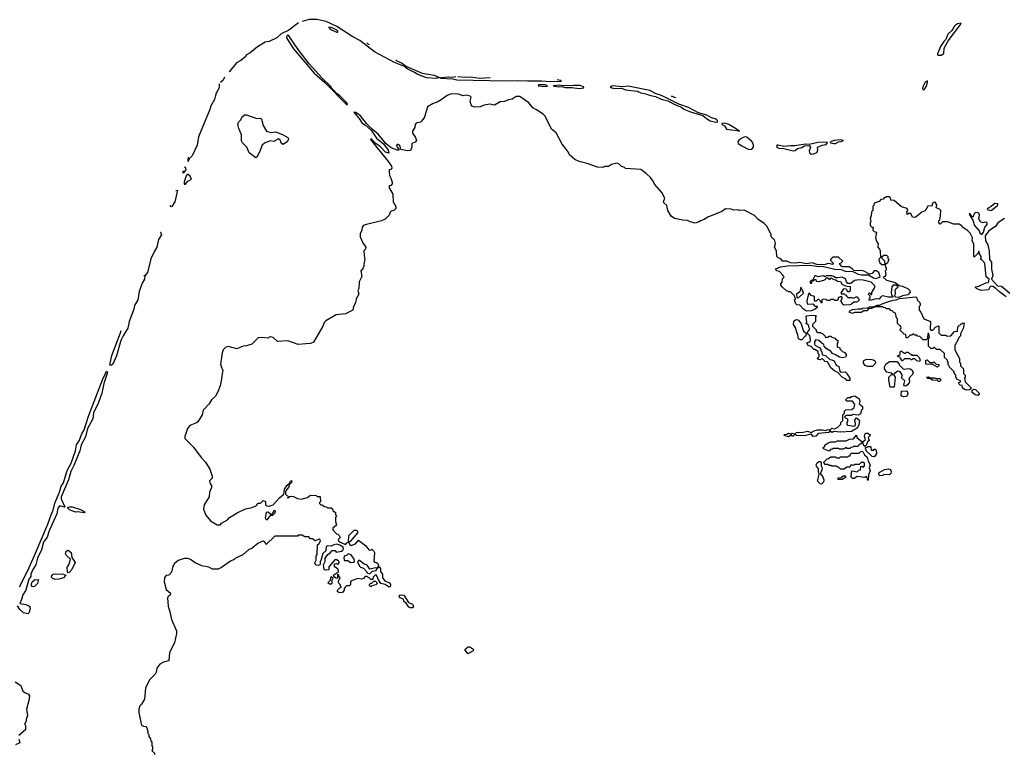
# Model space of a CAD drawing. Extents: x 2386423 to 2568864, y 578392 to 761999.
# Tile 290 of 454: x 2457830 to 2468274, y 745155 to 752938. Entities that reach past the tile are written whole.
import ezdxf

# ---------------------------------------------------------------- set-up
doc = ezdxf.new("R2010")
doc.units = 0

msp = doc.modelspace()

# ---------------------------------------------------------------- linework, layer by layer
at = {"layer": '0CON05XD'}
for points in [[(2460788, 752906), (2460685, 752825), (2460602, 752788), (2460558, 752745), (2460475, 752705), (2460432, 752698), (2460351, 752649), (2460275, 752587), (2460236, 752564), (2460215, 752535), (2460177, 752503), (2460131, 752479), (2460055, 752388), (2460051, 752386)], [(2461820, 752511), (2461831, 752501), (2461888, 752475), (2461925, 752445), (2462099, 752369), (2462225, 752350), (2462282, 752325), (2462246, 752314), (2462145, 752322), (2462053, 752355), (2462019, 752379), (2461941, 752415), (2461910, 752440), (2461807, 752485), (2461595, 752597), (2461438, 752718), (2461363, 752755), (2461194, 752864), (2461079, 752919), (2460985, 752938), (2460902, 752938), (2460825, 752920)], [(2461195, 752804), (2461204, 752806), (2461205, 752815), (2461193, 752825), (2461138, 752855), (2461110, 752860), (2461108, 752855), (2461128, 752835), (2461195, 752804)], [(2467573, 752563), (2467605, 752563), (2467632, 752578), (2467637, 752635), (2467679, 752715), (2467803, 752875), (2467815, 752900), (2467779, 752895), (2467755, 752881), (2467741, 752865), (2467718, 752822), (2467675, 752783), (2467653, 752727), (2467631, 752705), (2467598, 752655), (2467565, 752575), (2467566, 752566), (2467573, 752563)], [(2461305, 752030), (2461306, 752045), (2461290, 752065), (2461225, 752130), (2461188, 752158), (2461165, 752186), (2461158, 752188), (2461125, 752232), (2461038, 752318), (2460901, 752471), (2460782, 752622), (2460685, 752766), (2460675, 752772), (2460665, 752768), (2460661, 752745), (2460735, 752629), (2460955, 752372), (2461065, 752271), (2461305, 752030)], [(2461511, 752691), (2461521, 752681), (2461538, 752674)], [(2460003, 752329), (2459987, 752295), (2459960, 752271)], [(2463532, 752302), (2463569, 752295), (2463572, 752285), (2463565, 752282), (2463465, 752279), (2463365, 752287), (2463215, 752284), (2463105, 752290), (2462985, 752287), (2462465, 752296), (2462425, 752305), (2462292, 752315), (2462300, 752325), (2462379, 752331), (2462425, 752329), (2462457, 752335)], [(2462477, 752335), (2462552, 752328), (2462615, 752332), (2462707, 752317), (2462820, 752323)], [(2459949, 752257), (2459947, 752253), (2459945, 752215), (2459912, 752158), (2459907, 752133), (2459895, 752090), (2459852, 752018), (2459846, 751985), (2459728, 751695), (2459713, 751605), (2459659, 751495), (2459629, 751461), (2459625, 751447), (2459616, 751444), (2459615, 751432), (2459616, 751444), (2459620, 751478)], [(2463405, 752229), (2463425, 752233), (2463430, 752235), (2463404, 752246), (2463332, 752245), (2463328, 752235), (2463405, 752229)], [(2463765, 752209), (2463815, 752214), (2463810, 752225), (2463775, 752238), (2463705, 752241), (2463586, 752236), (2463555, 752242), (2463490, 752235), (2463545, 752225), (2463585, 752228), (2463615, 752220), (2463685, 752220), (2463765, 752209)], [(2465215, 751849), (2465235, 751854), (2465225, 751875), (2465207, 751885), (2465168, 751898), (2465117, 751925), (2465031, 751951), (2464923, 752005), (2464820, 752040), (2464637, 752135), (2464581, 752151), (2464515, 752186), (2464285, 752231), (2464225, 752225), (2464115, 752235), (2464094, 752225), (2464111, 752215), (2464145, 752208), (2464215, 752210), (2464257, 752195), (2464379, 752179), (2464420, 752160), (2464470, 752150), (2464506, 752136), (2464575, 752124), (2464633, 752093), (2464705, 752078), (2464785, 752033), (2464850, 752010), (2464875, 751990), (2464945, 751959), (2465075, 751923), (2465115, 751888), (2465155, 751865), (2465215, 751849)], [(2467415, 752194), (2467425, 752197), (2467445, 752226), (2467461, 752275), (2467458, 752288), (2467435, 752274), (2467410, 752225), (2467408, 752208), (2467415, 752194)], [(2462971, 752069), (2462925, 752066), (2462865, 752031), (2462815, 752043), (2462755, 752030), (2462715, 752012), (2462655, 752010), (2462631, 752021), (2462620, 752035), (2462609, 752075), (2462617, 752115), (2462608, 752125), (2462565, 752138), (2462535, 752131), (2462485, 752146), (2462405, 752150), (2462365, 752134), (2462302, 752088), (2462257, 752063), (2462215, 752048), (2462155, 752013), (2462122, 751905), (2462096, 751864), (2462081, 751849), (2462035, 751839), (2462024, 751825), (2462022, 751795), (2461998, 751755), (2461998, 751735), (2462028, 751688), (2462038, 751655), (2462025, 751638), (2461990, 751625), (2461988, 751585), (2461975, 751550), (2461945, 751548), (2461872, 751562), (2461866, 751596), (2461858, 751608), (2461845, 751613), (2461835, 751612), (2461827, 751603), (2461829, 751589), (2461850, 751565), (2461850, 751555), (2461835, 751553), (2461770, 751580), (2461718, 751622), (2461632, 751725), (2461567, 751777), (2461507, 751837), (2461446, 751916), (2461395, 751952), (2461373, 751957), (2461438, 751878), (2461458, 751845), (2461499, 751819), (2461557, 751767), (2461615, 751682), (2461690, 751620), (2461738, 751555), (2461745, 751522), (2461711, 751531), (2461655, 751593), (2461610, 751620), (2461565, 751666), (2461555, 751672), (2461550, 751665), (2461740, 751435), (2461772, 751385), (2461777, 751363), (2461765, 751350), (2461750, 751345), (2461748, 751325), (2461752, 751285), (2461768, 751255), (2461780, 751215), (2461780, 751195), (2461765, 751180), (2461750, 751175), (2461750, 751155), (2461788, 751085), (2461792, 751005), (2461818, 750955), (2461820, 750935), (2461800, 750915), (2461770, 750905), (2461760, 750895), (2461750, 750865), (2461705, 750820), (2461667, 750803), (2461495, 750762), (2461477, 750753), (2461462, 750735), (2461458, 750705), (2461440, 750665), (2461442, 750635), (2461472, 750565), (2461502, 750525), (2461497, 750503), (2461480, 750485), (2461482, 750435), (2461492, 750395), (2461480, 750345), (2461480, 750315), (2461470, 750305), (2461468, 750292), (2461450, 750275), (2461458, 750215), (2461430, 750155), (2461428, 750085), (2461418, 750065), (2461428, 750025), (2461398, 749975), (2461392, 749935), (2461372, 749895), (2461362, 749855), (2461285, 749819), (2461185, 749807), (2461076, 749744), (2461059, 749725), (2461044, 749685), (2460945, 749517), (2460915, 749504), (2460865, 749500), (2460783, 749493), (2460675, 749532), (2460564, 749524), (2460520, 749565), (2460495, 749572), (2460475, 749570), (2460465, 749560), (2460395, 749567), (2460358, 749562), (2460293, 749497), (2460235, 749479), (2460200, 749475), (2460133, 749447), (2460040, 749470), (2460015, 749464), (2459988, 749435), (2459976, 749405), (2459961, 749285), (2459967, 749257), (2459986, 749215), (2459976, 749184), (2459972, 749125), (2459956, 749055), (2459932, 748988), (2459907, 748943), (2459866, 748904), (2459839, 748861), (2459776, 748795), (2459764, 748745), (2459718, 748672), (2459705, 748661), (2459635, 748634), (2459609, 748601), (2459583, 748515), (2459582, 748495), (2459673, 748403), (2459755, 748292), (2459802, 748245), (2459845, 748170), (2459870, 748095), (2459872, 748075), (2459843, 748045), (2459850, 748015), (2459863, 747995), (2459864, 747976), (2459843, 747925), (2459838, 747875), (2459788, 747792), (2459778, 747745), (2459805, 747682), (2459855, 747622), (2459905, 747590), (2459925, 747580), (2459955, 747580), (2459970, 747595), (2460035, 747632), (2460055, 747657), (2460135, 747707), (2460225, 747747), (2460295, 747762), (2460340, 747785), (2460355, 747810), (2460385, 747810), (2460414, 747836), (2460436, 747826), (2460438, 747788), (2460450, 747780), (2460475, 747778), (2460518, 747792), (2460584, 747866), (2460630, 747905), (2460637, 747955), (2460664, 747995), (2460690, 748020), (2460705, 748050), (2460718, 748045), (2460712, 748025), (2460690, 748010), (2460681, 747975), (2460659, 747951), (2460648, 747925), (2460650, 747905), (2460680, 747875), (2460672, 747862), (2460695, 747880), (2460715, 747882), (2460735, 747880), (2460775, 747858), (2460815, 747852), (2460882, 747868), (2460903, 747887), (2460918, 747892), (2460975, 747890), (2460985, 747880), (2461018, 747878), (2461020, 747825), (2461010, 747815), (2461010, 747805), (2461025, 747790), (2461035, 747790), (2461063, 747773), (2461085, 747770), (2461095, 747760), (2461135, 747760), (2461148, 747748), (2461152, 747732), (2461178, 747708), (2461180, 747685), (2461190, 747675), (2461188, 747662), (2461180, 747655), (2461180, 747615), (2461190, 747575), (2461150, 747545), (2461150, 747525), (2461190, 747485), (2461205, 747480), (2461220, 747465), (2461230, 747445), (2461208, 747422), (2461215, 747403), (2461285, 747370), (2461301, 747389), (2461320, 747400), (2461318, 747395), (2461331, 747371), (2461345, 747361), (2461392, 747378), (2461425, 747417), (2461500, 747355), (2461532, 747312), (2461555, 747310), (2461565, 747320), (2461585, 747300), (2461592, 747285), (2461588, 747195), (2461594, 747184), (2461615, 747180), (2461629, 747169), (2461640, 747130), (2461625, 747128), (2461620, 747120), (2461605, 747122), (2461545, 747108), (2461515, 747152), (2461485, 747160), (2461435, 747200), (2461425, 747200), (2461413, 747187), (2461435, 747140), (2461445, 747130), (2461475, 747120), (2461510, 747085), (2461512, 747072), (2461520, 747065), (2461545, 747060), (2461573, 747087), (2461610, 747095), (2461620, 747120), (2461645, 747130), (2461656, 747116), (2461658, 747085), (2461677, 747057), (2461679, 747015), (2461704, 746984), (2461753, 746965), (2461763, 746945), (2461760, 746920), (2461748, 746918), (2461705, 746947), (2461660, 746955), (2461638, 746988), (2461616, 747046), (2461605, 747050), (2461580, 747025), (2461575, 747000), (2461555, 747000), (2461538, 747018), (2461522, 747022), (2461515, 747030), (2461495, 747030), (2461475, 747010), (2461457, 747003), (2461415, 747008), (2461355, 746990), (2461340, 746975), (2461338, 746942), (2461325, 746930), (2461295, 746930), (2461282, 746918), (2461270, 746905), (2461270, 746885), (2461255, 746860), (2461218, 746858), (2461202, 746872), (2461200, 746885), (2461225, 746910), (2461240, 746915), (2461230, 746945), (2461210, 746965), (2461210, 746985), (2461230, 747015), (2461220, 747025), (2461215, 747050), (2461202, 747048), (2461200, 747015), (2461195, 747010), (2461182, 747012), (2461162, 747032), (2461160, 747045), (2461175, 747060), (2461188, 747062), (2461210, 747085), (2461208, 747108), (2461170, 747135), (2461170, 747165), (2461185, 747170), (2461207, 747163), (2461220, 747175), (2461220, 747185), (2461195, 747208), (2461172, 747208), (2461110, 747135), (2461110, 747105), (2461105, 747100), (2461075, 747098), (2461060, 747105), (2461052, 747155), (2461069, 747191), (2461070, 747225), (2461098, 747265), (2461126, 747284), (2461145, 747306), (2461175, 747306), (2461185, 747290), (2461245, 747301), (2461259, 747311), (2461266, 747325), (2461260, 747341), (2461224, 747364), (2461195, 747372), (2461163, 747367), (2461135, 747351), (2461094, 747356), (2461080, 747350), (2461076, 747304), (2461044, 747275), (2461029, 747211), (2461017, 747185), (2461017, 747163), (2461012, 747155), (2460995, 747148), (2460970, 747150), (2460960, 747175), (2460973, 747205), (2460973, 747245), (2460986, 747265), (2460990, 747365), (2461008, 747382), (2461012, 747398), (2461020, 747405), (2461018, 747418), (2461005, 747430), (2460998, 747422), (2460965, 747410), (2460935, 747430), (2460915, 747430), (2460895, 747450), (2460855, 747450), (2460825, 747470), (2460785, 747470), (2460775, 747460), (2460535, 747460), (2460445, 747370), (2460430, 747395), (2460415, 747404), (2460398, 747402), (2460355, 747380), (2460295, 747332), (2460255, 747312), (2460195, 747260), (2460120, 747225), (2460105, 747210), (2460065, 747192), (2459970, 747125), (2459935, 747110), (2459875, 747110), (2459835, 747130), (2459763, 747143), (2459690, 747175), (2459641, 747211), (2459613, 747223), (2459575, 747223), (2459509, 747201), (2459471, 747169), (2459455, 747140), (2459440, 747075), (2459410, 747045), (2459385, 747040), (2459365, 747020), (2459363, 746975), (2459382, 746892), (2459428, 746855), (2459426, 746834), (2459403, 746817), (2459398, 746805), (2459404, 746716), (2459423, 746655), (2459439, 746575), (2459492, 746455), (2459492, 746425), (2459473, 746327), (2459418, 746225), (2459410, 746135), (2459355, 746122), (2459315, 746102), (2459285, 746060), (2459277, 746015), (2459266, 745994), (2459206, 745934), (2459164, 745846), (2459155, 745730), (2459123, 745677), (2459105, 745660), (2459092, 745625), (2459092, 745585), (2459122, 745455), (2459143, 745443), (2459168, 745438), (2459177, 745427), (2459190, 745385), (2459190, 745365), (2459200, 745355), (2459200, 745335), (2459218, 745308), (2459220, 745285), (2459230, 745275), (2459230, 745235), (2459240, 745225), (2459240, 745195), (2459230, 745185), (2459260, 745155), (2459258, 745142)], [(2468295, 749999), (2468222, 750052), (2468181, 750091), (2468154, 750106), (2468135, 750111), (2468124, 750106), (2468105, 750072), (2468025, 750066), (2467978, 750085), (2467968, 750095), (2467970, 750105), (2468005, 750109), (2468078, 750145), (2468105, 750151), (2468112, 750185), (2468080, 750210), (2468068, 750355), (2468035, 750390), (2468020, 750395), (2468030, 750405), (2468030, 750425), (2468010, 750455), (2468008, 750478), (2468002, 750478), (2467998, 750462), (2467955, 750420), (2467950, 750425), (2467952, 750555), (2467932, 750595), (2467938, 750625), (2467913, 750673), (2467883, 750703), (2467841, 750731), (2467818, 750758), (2467805, 750760), (2467795, 750770), (2467735, 750768), (2467675, 750792), (2467618, 750792), (2467595, 750770), (2467582, 750772), (2467580, 750805), (2467590, 750815), (2467598, 750855), (2467600, 750915), (2467588, 750928), (2467552, 750942), (2467558, 750975), (2467542, 751002), (2467525, 751000), (2467510, 750985), (2467508, 750962), (2467462, 750958), (2467435, 750910), (2467400, 750895), (2467340, 750845), (2467325, 750840), (2467302, 750842), (2467282, 750882), (2467258, 750882), (2467242, 750872), (2467240, 750895), (2467250, 750915), (2467243, 750933), (2467182, 750952), (2467105, 751020), (2467072, 751022), (2467067, 751047), (2467055, 751060), (2467025, 751060), (2467015, 751050), (2467005, 751050), (2466988, 751032), (2466965, 751030), (2466945, 751010), (2466895, 750990), (2466890, 750965), (2466880, 750955), (2466880, 750915), (2466870, 750905), (2466860, 750845), (2466850, 750835), (2466858, 750795), (2466850, 750785), (2466850, 750755), (2466865, 750740), (2466888, 750738), (2466880, 750725), (2466880, 750705), (2466895, 750690), (2466920, 750685), (2466908, 750625), (2466918, 750588), (2466935, 750560), (2466933, 750523), (2466950, 750505), (2466958, 750485), (2466960, 750415), (2466945, 750400), (2466943, 750385), (2466955, 750360), (2466975, 750340), (2467010, 750340), (2467013, 750313), (2467020, 750305), (2467020, 750285), (2467010, 750275), (2467019, 750231), (2467006, 750214), (2466990, 750205), (2467025, 750173), (2467115, 750150), (2467158, 750118), (2467195, 750110), (2467255, 750082), (2467273, 750065), (2467277, 750047), (2467250, 750020), (2467193, 750007), (2467155, 749990), (2467124, 749994), (2467112, 750005), (2467120, 750035), (2467116, 750065), (2467125, 750082), (2467150, 750105), (2467122, 750122), (2467095, 750123), (2467080, 750105), (2467074, 750044), (2467079, 750019), (2467092, 750005), (2467090, 749995), (2467045, 749994), (2466985, 750008), (2466969, 750001), (2466945, 749973), (2466915, 749978), (2466848, 749958), (2466842, 749962), (2466840, 749975), (2466850, 749985), (2466850, 750005), (2466830, 750025), (2466845, 750040), (2466862, 750022), (2466868, 750022), (2466870, 750045), (2466902, 750095), (2466900, 750115), (2466862, 750152), (2466776, 750176), (2466735, 750177), (2466685, 750170), (2466645, 750140), (2466615, 750140), (2466600, 750155), (2466588, 750188), (2466555, 750207), (2466505, 750198), (2466485, 750200), (2466475, 750210), (2466445, 750220), (2466385, 750220), (2466375, 750210), (2466355, 750222), (2466315, 750212), (2466298, 750208), (2466275, 750222), (2466265, 750220), (2466240, 750170), (2466225, 750170), (2466215, 750160), (2466215, 750142), (2466228, 750142), (2466240, 750170), (2466255, 750170), (2466265, 750180), (2466275, 750180), (2466280, 750165), (2466305, 750160), (2466360, 750175), (2466380, 750185), (2466385, 750200), (2466398, 750198), (2466425, 750180), (2466435, 750200), (2466465, 750180), (2466488, 750178), (2466505, 750163), (2466535, 750160), (2466555, 750128), (2466605, 750110), (2466638, 750108), (2466640, 750065), (2466628, 750052), (2466612, 750052), (2466608, 750068), (2466598, 750078), (2466568, 750082), (2466540, 750035), (2466545, 750030), (2466575, 750030), (2466585, 750020), (2466595, 750020), (2466602, 750002), (2466615, 749990), (2466655, 749990), (2466675, 749982), (2466703, 749997), (2466718, 749998), (2466720, 749985), (2466730, 749975), (2466730, 749955), (2466705, 749942), (2466678, 749942), (2466655, 749920), (2466636, 749914), (2466575, 749908), (2466560, 749915), (2466558, 749928), (2466540, 749955), (2466558, 749985), (2466545, 750000), (2466515, 749990), (2466505, 749960), (2466475, 749960), (2466465, 749970), (2466435, 749970), (2466425, 749960), (2466395, 749960), (2466385, 749970), (2466355, 749972), (2466340, 749965), (2466340, 749935), (2466335, 749930), (2466328, 749948), (2466305, 749970), (2466295, 749970), (2466278, 749952), (2466265, 749950), (2466260, 749955), (2466260, 750000), (2466225, 750012), (2466205, 750040), (2466192, 750015), (2466178, 749955), (2466183, 749925), (2466195, 749920), (2466242, 749922), (2466265, 749900), (2466288, 749898), (2466290, 749885), (2466268, 749865), (2466230, 749850), (2466175, 749846), (2466144, 749865), (2466105, 749910), (2466075, 749912), (2466064, 749924), (2466050, 749965), (2466058, 749972), (2466060, 749985), (2466052, 749992), (2466048, 750008), (2466005, 750050), (2465985, 750050), (2465978, 750058), (2465965, 750060), (2465921, 750101), (2465905, 750120), (2465902, 750135), (2465917, 750153), (2465922, 750188), (2465940, 750205), (2465932, 750212), (2465930, 750225), (2465890, 750265), (2465860, 750275), (2465850, 750285), (2465850, 750295), (2465900, 750315), (2465975, 750326), (2466215, 750332), (2466305, 750320), (2466343, 750323), (2466475, 750290), (2466545, 750286), (2466585, 750269), (2466668, 750268), (2466725, 750238), (2466755, 750230), (2466832, 750232), (2466885, 750200), (2466915, 750192), (2466948, 750205), (2466958, 750215), (2466942, 750255), (2466915, 750274), (2466895, 750273), (2466874, 750246), (2466845, 750238), (2466785, 750271), (2466765, 750276), (2466692, 750272), (2466678, 750278), (2466662, 750295), (2466627, 750317), (2466555, 750317), (2466530, 750345), (2466530, 750355), (2466545, 750360), (2466560, 750375), (2466515, 750420), (2466455, 750420), (2466430, 750395), (2466430, 750385), (2466460, 750355), (2466455, 750340), (2466405, 750350), (2466375, 750340), (2466325, 750338), (2466285, 750342), (2466235, 750360), (2466218, 750355), (2466175, 750348), (2466105, 750361), (2466064, 750356), (2466005, 750360), (2465966, 750376), (2465920, 750375), (2465905, 750400), (2465875, 750410), (2465860, 750425), (2465858, 750485), (2465838, 750525), (2465847, 750565), (2465838, 750605), (2465822, 750612), (2465800, 750635), (2465800, 750655), (2465758, 750745), (2465726, 750776), (2465661, 750821), (2465625, 750860), (2465515, 750918), (2465465, 750913), (2465445, 750920), (2465405, 750918), (2465375, 750928), (2465315, 750930), (2465277, 750903), (2465128, 750842), (2465092, 750818), (2465050, 750805), (2465037, 750793), (2464995, 750780), (2464943, 750793), (2464915, 750808), (2464865, 750810), (2464775, 750830), (2464740, 750855), (2464706, 750915), (2464696, 750966), (2464662, 750995), (2464660, 751005), (2464673, 751045), (2464643, 751105), (2464564, 751194), (2464550, 751225), (2464522, 751265), (2464476, 751306), (2464417, 751347), (2464255, 751360), (2464245, 751370), (2464215, 751380), (2464185, 751410), (2464167, 751417), (2464108, 751402), (2464075, 751382), (2464035, 751382), (2464015, 751371), (2463958, 751372), (2463851, 751412), (2463765, 751435), (2463720, 751455), (2463663, 751505), (2463647, 751537), (2463585, 751616), (2463519, 751739), (2463470, 751775), (2463404, 751915), (2463382, 751935), (2463313, 751983), (2463272, 752002), (2463231, 752055), (2463135, 752124), (2463095, 752124), (2463055, 752096), (2463015, 752089), (2462971, 752069)], [(2464786, 752112), (2464785, 752110), (2464743, 752127), (2464756, 752126)], [(2460335, 751473), (2460265, 751525), (2460240, 751585), (2460193, 751633), (2460183, 751653), (2460184, 751715), (2460153, 751785), (2460144, 751825), (2460149, 751851), (2460177, 751875), (2460186, 751905), (2460214, 751927), (2460237, 751927), (2460345, 751890), (2460385, 751894), (2460394, 751884), (2460414, 751815), (2460448, 751755), (2460492, 751742), (2460545, 751749), (2460625, 751716), (2460675, 751687), (2460680, 751675), (2460670, 751645), (2460625, 751614), (2460607, 751625), (2460591, 751661), (2460575, 751674), (2460525, 751644), (2460485, 751654), (2460425, 751629), (2460400, 751605), (2460375, 751532), (2460345, 751478), (2460335, 751473)], [(2465465, 751754), (2465424, 751785), (2465351, 751825), (2465305, 751839), (2465276, 751835), (2465281, 751825), (2465305, 751810), (2465328, 751778), (2465442, 751762), (2465465, 751754)], [(2465565, 751562), (2465595, 751563), (2465613, 751587), (2465613, 751615), (2465595, 751644), (2465543, 751693), (2465525, 751696), (2465505, 751689), (2465466, 751665), (2465447, 751645), (2465452, 751625), (2465491, 751601), (2465565, 751562)], [(2466225, 751511), (2466255, 751513), (2466285, 751528), (2466296, 751555), (2466294, 751585), (2466342, 751605), (2466385, 751614), (2466397, 751635), (2466385, 751639), (2466295, 751635), (2466205, 751615), (2466165, 751616), (2466052, 751598), (2466005, 751600), (2465935, 751594), (2465875, 751607), (2465864, 751605), (2465856, 751595), (2465860, 751585), (2465882, 751575), (2465935, 751570), (2466035, 751546), (2466055, 751551), (2466079, 751571), (2466125, 751582), (2466155, 751601), (2466203, 751603), (2466219, 751585), (2466205, 751545), (2466208, 751525), (2466225, 751511)], [(2466465, 751623), (2466485, 751624), (2466515, 751642), (2466545, 751644), (2466570, 751655), (2466535, 751662), (2466470, 751655), (2466436, 751645), (2466427, 751635), (2466432, 751632), (2466465, 751623)], [(2459579, 751370), (2459585, 751375), (2459593, 751345), (2459565, 751310), (2459565, 751334)], [(2459585, 751189), (2459614, 751226), (2459651, 751245), (2459638, 751278), (2459615, 751297), (2459605, 751294), (2459595, 751280), (2459575, 751218), (2459573, 751193), (2459585, 751189)], [(2459486, 751124), (2459505, 751129), (2459476, 751004), (2459445, 750955), (2459435, 750954), (2459427, 750966)], [(2468135, 750915), (2468201, 750965), (2468207, 750975), (2468204, 750985), (2468175, 750989), (2468135, 750957), (2468096, 750935), (2468092, 750925), (2468135, 750915)], [(2468035, 750660), (2468052, 750685), (2468067, 750735), (2468094, 750765), (2468094, 750785), (2468075, 750791), (2468045, 750781), (2468022, 750792), (2468004, 750825), (2468012, 750865), (2468004, 750885), (2467985, 750891), (2467965, 750889), (2467952, 750875), (2467945, 750848), (2467935, 750847), (2467904, 750886), (2467905, 750868), (2467941, 750811), (2467959, 750755), (2468007, 750697), (2468016, 750675), (2468035, 750660)], [(2468275, 750827), (2468207, 750783), (2468180, 750745), (2468111, 750699), (2468070, 750645), (2468075, 750590), (2468098, 750548), (2468113, 750483), (2468118, 750395), (2468138, 750365), (2468138, 750292), (2468153, 750225), (2468137, 750185), (2468201, 750115), (2468245, 750111), (2468332, 750035)], [(2459320, 750682), (2459325, 750682), (2459333, 750655), (2459303, 750607), (2459286, 750525), (2459258, 750482), (2459221, 750399), (2459186, 750254), (2459158, 750222), (2459153, 750185), (2459127, 750143), (2459098, 750055), (2459084, 749965), (2459049, 749905), (2459040, 749865), (2458991, 749735), (2458976, 749665), (2458926, 749584), (2458903, 749535), (2458858, 749372), (2458818, 749285), (2458805, 749272), (2458788, 749268), (2458787, 749275), (2458806, 749375), (2458898, 749615), (2458905, 749641)], [(2467015, 750340), (2467010, 750340), (2467007, 750377), (2466980, 750405), (2466980, 750425), (2466995, 750440), (2467025, 750440), (2467040, 750425), (2467040, 750405), (2467048, 750395), (2467035, 750360), (2467015, 750340)], [(2459146, 750217), (2459149, 750221), (2459148, 750224)], [(2466085, 749988), (2466095, 749992), (2466143, 750035), (2466135, 750070), (2466115, 750100), (2466105, 750050), (2466070, 750025), (2466072, 749992), (2466085, 749988)], [(2467877, 749007), (2467853, 749013), (2467832, 749032), (2467828, 749058), (2467805, 749060), (2467795, 749070), (2467790, 749085), (2467810, 749095), (2467810, 749105), (2467775, 749120), (2467760, 749145), (2467760, 749165), (2467750, 749175), (2467740, 749205), (2467692, 749252), (2467690, 749265), (2467680, 749275), (2467680, 749305), (2467670, 749315), (2467670, 749325), (2467640, 749355), (2467640, 749395), (2467595, 749440), (2467555, 749440), (2467535, 749460), (2467525, 749460), (2467515, 749450), (2467495, 749450), (2467470, 749475), (2467470, 749555), (2467480, 749565), (2467475, 749610), (2467463, 749607), (2467460, 749555), (2467445, 749540), (2467415, 749540), (2467378, 749578), (2467355, 749580), (2467345, 749590), (2467325, 749590), (2467315, 749600), (2467305, 749600), (2467295, 749590), (2467275, 749590), (2467248, 749562), (2467232, 749562), (2467228, 749598), (2467212, 749602), (2467170, 749645), (2467170, 749655), (2467180, 749665), (2467178, 749688), (2467162, 749692), (2467140, 749715), (2467140, 749765), (2467130, 749775), (2467120, 749825), (2467102, 749832), (2467085, 749850), (2467072, 749852), (2467055, 749870), (2467025, 749870), (2467015, 749880), (2466993, 749883), (2466985, 749890), (2466905, 749890), (2466867, 749873), (2466835, 749870), (2466815, 749850), (2466785, 749850), (2466755, 749830), (2466685, 749830), (2466665, 749822), (2466630, 749835), (2466635, 749850), (2466665, 749862), (2466725, 749872), (2466765, 749870), (2466775, 749878), (2466825, 749880), (2466845, 749890), (2466885, 749890), (2466925, 749908), (2466955, 749910), (2466980, 749925), (2467040, 749945), (2467095, 749961), (2467126, 749964), (2467161, 749979), (2467335, 749997), (2467348, 749988), (2467350, 749965), (2467375, 749940), (2467380, 749925), (2467380, 749905), (2467370, 749895), (2467370, 749855), (2467390, 749835), (2467420, 749765), (2467465, 749748), (2467490, 749735), (2467488, 749655), (2467494, 749644), (2467517, 749643), (2467544, 749676), (2467575, 749690), (2467580, 749685), (2467580, 749615), (2467605, 749590), (2467655, 749590), (2467665, 749580), (2467707, 749583), (2467745, 749630), (2467778, 749632), (2467782, 749678), (2467815, 749710), (2467825, 749710), (2467835, 749720), (2467848, 749718), (2467837, 749663), (2467810, 749605), (2467810, 749585), (2467793, 749567), (2467770, 749515), (2467760, 749505), (2467760, 749495), (2467750, 749485), (2467750, 749435), (2467800, 749345), (2467800, 749305), (2467810, 749295), (2467810, 749265), (2467840, 749235), (2467840, 749185), (2467860, 749165), (2467860, 749145), (2467852, 749135), (2467860, 749095), (2467920, 749035), (2467918, 749022), (2467905, 749010), (2467877, 749007)], [(2466111, 749541), (2466092, 749552), (2466085, 749595), (2466069, 749629), (2466062, 749665), (2466039, 749705), (2466042, 749738), (2466058, 749752), (2466075, 749758), (2466090, 749750), (2466121, 749711), (2466144, 749635), (2466172, 749612), (2466171, 749595), (2466161, 749579), (2466125, 749542), (2466111, 749541)], [(2466635, 749110), (2466605, 749110), (2466592, 749125), (2466556, 749146), (2466510, 749195), (2466475, 749210), (2466434, 749244), (2466397, 749307), (2466375, 749310), (2466345, 749340), (2466332, 749338), (2466325, 749330), (2466302, 749332), (2466290, 749345), (2466310, 749365), (2466310, 749385), (2466300, 749395), (2466298, 749418), (2466265, 749440), (2466255, 749440), (2466225, 749470), (2466195, 749480), (2466180, 749505), (2466193, 749517), (2466215, 749520), (2466220, 749545), (2466213, 749585), (2466188, 749608), (2466191, 749625), (2466212, 749655), (2466200, 749675), (2466200, 749695), (2466172, 749715), (2466179, 749731), (2466172, 749785), (2466180, 749795), (2466225, 749802), (2466275, 749800), (2466280, 749795), (2466270, 749785), (2466270, 749735), (2466240, 749705), (2466240, 749685), (2466278, 749648), (2466280, 749635), (2466295, 749620), (2466325, 749620), (2466332, 749612), (2466345, 749610), (2466370, 749585), (2466375, 749570), (2466405, 749570), (2466415, 749580), (2466435, 749580), (2466445, 749570), (2466475, 749560), (2466492, 749542), (2466508, 749538), (2466510, 749515), (2466500, 749505), (2466502, 749472), (2466512, 749462), (2466528, 749458), (2466530, 749445), (2466560, 749415), (2466579, 749409), (2466599, 749379), (2466591, 749359), (2466555, 749351), (2466526, 749356), (2466485, 749382), (2466450, 749395), (2466428, 749428), (2466415, 749430), (2466382, 749452), (2466363, 749473), (2466358, 749488), (2466306, 749536), (2466275, 749543), (2466260, 749520), (2466259, 749499), (2466266, 749486), (2466317, 749455), (2466323, 749445), (2466332, 749422), (2466340, 749415), (2466342, 749382), (2466376, 749376), (2466423, 749333), (2466445, 749330), (2466470, 749320), (2466491, 749271), (2466518, 749258), (2466530, 749210), (2466545, 749200), (2466585, 749201), (2466599, 749189), (2466637, 749135), (2466635, 749110)], [(2467375, 749310), (2467345, 749320), (2467325, 749340), (2467305, 749340), (2467295, 749330), (2467285, 749330), (2467275, 749340), (2467215, 749340), (2467195, 749320), (2467172, 749342), (2467168, 749358), (2467152, 749362), (2467140, 749375), (2467168, 749382), (2467170, 749415), (2467175, 749420), (2467185, 749420), (2467215, 749400), (2467225, 749400), (2467235, 749410), (2467255, 749410), (2467272, 749392), (2467285, 749390), (2467295, 749380), (2467348, 749378), (2467370, 749355), (2467380, 749325), (2467375, 749310)], [(2466825, 749257), (2466798, 749268), (2466780, 749295), (2466782, 749318), (2466806, 749334), (2466853, 749337), (2466888, 749328), (2466904, 749314), (2466907, 749295), (2466875, 749260), (2466825, 749257)], [(2467105, 749040), (2467065, 749040), (2467048, 749115), (2467048, 749145), (2467075, 749170), (2467090, 749175), (2467075, 749188), (2467029, 749199), (2467002, 749235), (2467002, 749255), (2467017, 749283), (2467055, 749312), (2467135, 749310), (2467160, 749285), (2467160, 749275), (2467200, 749235), (2467215, 749230), (2467255, 749238), (2467275, 749232), (2467293, 749223), (2467309, 749199), (2467302, 749175), (2467272, 749145), (2467263, 749127), (2467270, 749105), (2467266, 749085), (2467245, 749060), (2467225, 749050), (2467214, 749054), (2467207, 749065), (2467220, 749105), (2467188, 749135), (2467192, 749172), (2467167, 749207), (2467145, 749208), (2467110, 749185), (2467100, 749175), (2467118, 749145), (2467105, 749040)], [(2467565, 749250), (2467515, 749280), (2467442, 749282), (2467440, 749325), (2467455, 749330), (2467485, 749300), (2467515, 749300), (2467528, 749308), (2467552, 749282), (2467578, 749278), (2467580, 749265), (2467565, 749250)], [(2457829, 746921), (2457915, 747095), (2457985, 747254), (2458129, 747585), (2458162, 747685), (2458186, 747734), (2458203, 747807), (2458253, 747925), (2458271, 747989), (2458293, 748025), (2458333, 748155), (2458376, 748234), (2458422, 748365), (2458431, 748429), (2458459, 748471), (2458488, 748545), (2458512, 748585), (2458560, 748730), (2458715, 749135), (2458738, 749172), (2458745, 749196), (2458755, 749208), (2458760, 749195), (2458722, 749078), (2458701, 748975), (2458664, 748875), (2458613, 748767), (2458605, 748705), (2458549, 748601), (2458529, 748511), (2458483, 748427), (2458467, 748363), (2458403, 748207), (2458371, 748145), (2458349, 748055), (2458269, 747875), (2458268, 747855), (2458309, 747771), (2458305, 747768), (2458255, 747779), (2458234, 747756), (2458223, 747697), (2458143, 747515), (2458121, 747449), (2458082, 747395), (2458060, 747315), (2458019, 747225), (2458000, 747155), (2457968, 747105), (2457949, 747055), (2457948, 747032), (2457925, 747002), (2457893, 746887), (2457864, 746835), (2457849, 746785), (2457831, 746745), (2457894, 746734), (2457932, 746715), (2457939, 746695), (2457931, 746649), (2457915, 746636), (2457871, 746645), (2457832, 746682), (2457805, 746721)], [(2467585, 749100), (2467575, 749100), (2467565, 749110), (2467513, 749113), (2467485, 749130), (2467462, 749132), (2467450, 749145), (2467475, 749150), (2467485, 749140), (2467535, 749140), (2467555, 749130), (2467595, 749130), (2467600, 749115), (2467585, 749100)], [(2467208, 748938), (2467188, 748945), (2467180, 748955), (2467182, 748998), (2467235, 749002), (2467245, 748998), (2467250, 748965), (2467235, 748941), (2467208, 748938)], [(2467995, 748952), (2467965, 748957), (2467934, 748984), (2467932, 749008), (2467955, 749018), (2467970, 749015), (2468008, 748975), (2468008, 748962), (2467995, 748952)], [(2466448, 748558), (2466430, 748570), (2466428, 748585), (2466445, 748603), (2466475, 748598), (2466508, 748615), (2466540, 748645), (2466540, 748665), (2466560, 748685), (2466560, 748745), (2466578, 748762), (2466580, 748785), (2466592, 748798), (2466657, 748803), (2466680, 748825), (2466690, 748855), (2466665, 748890), (2466605, 748890), (2466590, 748905), (2466615, 748930), (2466645, 748930), (2466655, 748940), (2466687, 748947), (2466736, 748916), (2466740, 748895), (2466733, 748863), (2466770, 748835), (2466770, 748805), (2466760, 748795), (2466750, 748755), (2466725, 748742), (2466665, 748750), (2466655, 748740), (2466595, 748740), (2466580, 748725), (2466592, 748712), (2466610, 748705), (2466610, 748675), (2466602, 748665), (2466603, 748643), (2466610, 748635), (2466685, 748624), (2466692, 748628), (2466696, 748645), (2466689, 748691), (2466705, 748713), (2466728, 748698), (2466737, 748685), (2466730, 748635), (2466713, 748605), (2466655, 748570), (2466535, 748563), (2466465, 748568), (2466448, 748558)], [(2466247, 748517), (2466225, 748540), (2466155, 748522), (2466065, 748528), (2466058, 748545), (2466065, 748557), (2466097, 748563), (2466125, 748558), (2466185, 748573), (2466225, 748560), (2466245, 748573), (2466294, 748586), (2466345, 748586), (2466375, 748578), (2466405, 748590), (2466420, 748585), (2466415, 748560), (2466301, 748549), (2466275, 748520), (2466247, 748517)], [(2465985, 748512), (2465940, 748525), (2465945, 748538), (2465969, 748541), (2465985, 748550), (2465998, 748548), (2466005, 748540), (2466015, 748540), (2466025, 748552), (2466050, 748545), (2466048, 748532), (2466035, 748520), (2466025, 748520), (2466015, 748530), (2465985, 748512)], [(2466415, 748360), (2466362, 748382), (2466350, 748395), (2466370, 748415), (2466370, 748425), (2466405, 748450), (2466435, 748460), (2466485, 748460), (2466505, 748470), (2466595, 748470), (2466633, 748487), (2466675, 748490), (2466705, 748530), (2466710, 748505), (2466765, 748460), (2466775, 748460), (2466800, 748485), (2466790, 748515), (2466795, 748540), (2466805, 748550), (2466825, 748552), (2466850, 748535), (2466850, 748525), (2466830, 748505), (2466840, 748475), (2466822, 748458), (2466808, 748422), (2466795, 748410), (2466780, 748425), (2466778, 748448), (2466765, 748450), (2466732, 748425), (2466725, 748410), (2466675, 748410), (2466668, 748402), (2466645, 748400), (2466635, 748390), (2466605, 748390), (2466595, 748400), (2466565, 748380), (2466525, 748380), (2466515, 748390), (2466455, 748390), (2466448, 748382), (2466432, 748378), (2466415, 748360)], [(2466825, 748050), (2466815, 748090), (2466802, 748088), (2466795, 748080), (2466715, 748090), (2466685, 748070), (2466665, 748070), (2466650, 748085), (2466652, 748138), (2466665, 748150), (2466715, 748140), (2466732, 748158), (2466748, 748162), (2466752, 748198), (2466765, 748200), (2466775, 748190), (2466790, 748205), (2466790, 748235), (2466785, 748240), (2466755, 748240), (2466735, 748220), (2466685, 748220), (2466675, 748210), (2466662, 748212), (2466655, 748220), (2466642, 748208), (2466635, 748190), (2466605, 748190), (2466575, 748170), (2466535, 748170), (2466515, 748190), (2466505, 748190), (2466495, 748200), (2466445, 748200), (2466435, 748210), (2466415, 748210), (2466405, 748220), (2466375, 748220), (2466362, 748232), (2466360, 748245), (2466395, 748280), (2466408, 748282), (2466435, 748300), (2466485, 748300), (2466495, 748290), (2466525, 748290), (2466535, 748300), (2466615, 748300), (2466625, 748310), (2466638, 748312), (2466642, 748328), (2466655, 748340), (2466735, 748340), (2466752, 748358), (2466765, 748360), (2466778, 748348), (2466791, 748321), (2466820, 748295), (2466830, 748255), (2466852, 748215), (2466840, 748185), (2466853, 748155), (2466832, 748105), (2466830, 748055), (2466825, 748050)], [(2466895, 748300), (2466872, 748302), (2466810, 748365), (2466808, 748378), (2466800, 748385), (2466802, 748398), (2466818, 748402), (2466825, 748410), (2466855, 748410), (2466860, 748405), (2466862, 748372), (2466885, 748370), (2466895, 748380), (2466905, 748380), (2466915, 748370), (2466917, 748333), (2466895, 748300)], [(2466335, 748012), (2466320, 748015), (2466290, 748045), (2466297, 748053), (2466312, 748115), (2466302, 748145), (2466302, 748172), (2466282, 748202), (2466280, 748215), (2466288, 748235), (2466305, 748252), (2466322, 748252), (2466332, 748242), (2466332, 748205), (2466342, 748185), (2466340, 748155), (2466320, 748125), (2466348, 748088), (2466360, 748055), (2466355, 748030), (2466335, 748012)], [(2466955, 748100), (2466948, 748105), (2466942, 748125), (2466954, 748136), (2467003, 748167), (2467045, 748174), (2467066, 748166), (2467074, 748145), (2467069, 748125), (2467055, 748108), (2466997, 748113), (2466985, 748103), (2466955, 748100)], [(2466555, 748060), (2466515, 748060), (2466510, 748065), (2466512, 748078), (2466545, 748080), (2466565, 748100), (2466588, 748098), (2466588, 748082), (2466555, 748060)], [(2458515, 747707), (2458445, 747718), (2458424, 747714), (2458393, 747723), (2458359, 747739), (2458341, 747755), (2458340, 747765), (2458359, 747771), (2458385, 747770), (2458475, 747743), (2458519, 747715), (2458515, 747707)], [(2460455, 747633), (2460495, 747680), (2460515, 747682), (2460535, 747702), (2460542, 747725), (2460535, 747730), (2460524, 747726), (2460505, 747690), (2460495, 747690), (2460465, 747712), (2460445, 747708), (2460434, 747654), (2460439, 747639), (2460455, 747633)], [(2461325, 747399), (2461319, 747405), (2461322, 747465), (2461379, 747521), (2461402, 747522), (2461412, 747512), (2461412, 747495), (2461335, 747401), (2461325, 747399)], [(2458345, 747070), (2458338, 747078), (2458332, 747125), (2458355, 747160), (2458370, 747215), (2458325, 747252), (2458316, 747276), (2458321, 747299), (2458345, 747311), (2458376, 747286), (2458382, 747232), (2458418, 747178), (2458382, 747105), (2458355, 747073), (2458345, 747070)], [(2461338, 747178), (2461375, 747182), (2461380, 747185), (2461376, 747216), (2461345, 747262), (2461315, 747272), (2461295, 747252), (2461272, 747245), (2461268, 747225), (2461275, 747200), (2461312, 747202), (2461338, 747178)], [(2457965, 746921), (2457954, 746934), (2457954, 746955), (2457964, 746976), (2457985, 746994), (2458030, 747000), (2458019, 746955), (2457985, 746923), (2457965, 746921)], [(2458205, 747000), (2458181, 747011), (2458168, 747025), (2458168, 747035), (2458186, 747054), (2458205, 747060), (2458235, 747054), (2458285, 747059), (2458320, 747045), (2458295, 747017), (2458245, 747001), (2458205, 747000)], [(2461135, 746950), (2461115, 746950), (2461100, 746965), (2461128, 746992), (2461130, 747025), (2461135, 747030), (2461150, 747015), (2461148, 747002), (2461140, 746995), (2461140, 746955), (2461135, 746950)], [(2461555, 746920), (2461540, 746935), (2461540, 746945), (2461555, 746960), (2461565, 746960), (2461585, 746980), (2461605, 746980), (2461618, 746968), (2461620, 746955), (2461608, 746942), (2461565, 746930), (2461555, 746920)], [(2461975, 746697), (2461959, 746705), (2461928, 746748), (2461904, 746765), (2461900, 746790), (2461863, 746803), (2461856, 746825), (2461864, 746835), (2461904, 746834), (2461954, 746754), (2461998, 746738), (2462006, 746715), (2461995, 746699), (2461975, 746697)], [(2462585, 746210), (2462552, 746258), (2462587, 746283), (2462605, 746283), (2462638, 746265), (2462642, 746255), (2462639, 746241), (2462585, 746210)], [(2457783, 745913), (2457843, 745873), (2457862, 745815), (2457890, 745795), (2457923, 745783), (2457933, 745763), (2457928, 745715), (2457903, 745625), (2457912, 745555), (2457900, 745515), (2457900, 745495), (2457880, 745465), (2457890, 745455), (2457890, 745405), (2457820, 745345)], [(2457820, 745305), (2457830, 745265), (2457784, 745246)]]:
    msp.add_lwpolyline(points, dxfattribs=at)

doc.saveas('drawing.dxf')
